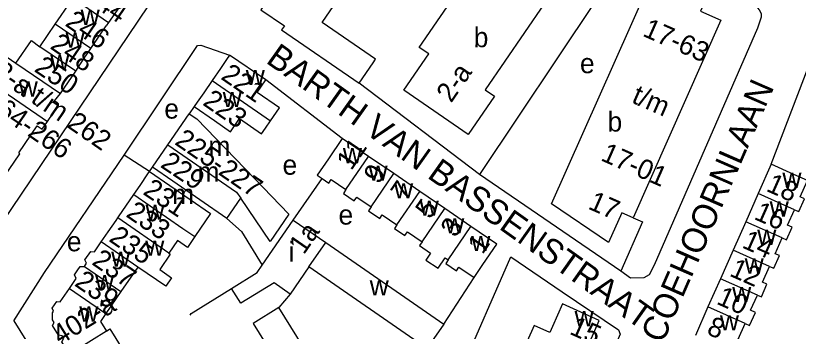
# Model space of a CAD drawing. Extents: x 159294 to 161936, y 384538 to 386517.
# Drawn here: x 160030.9 to 160189.5, y 385312.7 to 385376.6 of the extents above; entities that cross this region are included whole.
import ezdxf

# ---------------------------------------------------------------- set-up
doc = ezdxf.new("R2010")
doc.units = 0
for name, color, linetype in [('BLT_Basislijn', 7, 'Continuous'), ('BLT_Bebouwing', 7, 'Continuous'), ('BLT_Centroide', 7, 'Continuous'), ('BLT_Huisnummer', 7, 'Continuous'), ('BLT_Huisnummer_ tussenligend', 7, 'Continuous'), ('BLT_Huisnummer_reeks', 7, 'Continuous'), ('BLT_Onderverdeling_panden', 7, 'Continuous'), ('BLT_Straatnaam', 7, 'Continuous')]:
    doc.layers.add(name, color=color, linetype=linetype)

msp = doc.modelspace()

# ---------------------------------------------------------------- linework, layer by layer
at = {"layer": 'BLT_Basislijn'}
for p, q in [((160097.09, 385351.73), (160081.56, 385363.57)), ((160124.9, 385344.45), (160100.49, 385362.91)), ((160067.05, 385358.16), (160066.09, 385356.73)), ((160058.04, 385345.04), (160052.88, 385348.38)), ((160058.04, 385345.04), (160058.64, 385345.9)), ((160153.54, 385324.85), (160124.9, 385344.45)), ((160087.14, 385335.21), (160092.98, 385343.61)), ((160117.63, 385314.18), (160123.8, 385323.61)), ((160086.54, 385320.24), (160084.24, 385317.53)), ((160030.54, 385314.81), (160055.13, 385275.51))]:
    msp.add_line(p, q, dxfattribs=at)
for points in [[(160128.88, 385392.89), (160148.46, 385379.62), (160124.9, 385344.45)], [(160066.03, 385390.84), (160065.6, 385390.21), (160024.08, 385328.86), (160022.24, 385327.69)], [(160177.4, 385380.8), (160180.87, 385378.54), (160181.55, 385377.75), (160181.96, 385376.99), (160181.96, 385376.26), (160181.2, 385374.07), (160160.28, 385326.08), (160159.28, 385324.12), (160158.16, 385323.52), (160155.46, 385323.48), (160153.54, 385324.85)], [(160052.88, 385348.38), (160067.75, 385370.55), (160068.42, 385370.62), (160074.26, 385368.59)], [(160183.99, 385346.5), (160191.5, 385366.07), (160192, 385366.85)], [(160030.54, 385314.81), (160036.73, 385324.62), (160052.88, 385348.38)], [(160073.7, 385335.54), (160076.69, 385332.92), (160080.88, 385326.12)], [(160156.01, 385335.65), (160157.93, 385334.83), (160153.54, 385324.85)], [(160120.91, 385304.2), (160131.22, 385327.8), (160141.61, 385320.71), (160153.06, 385313.01), (160153.38, 385312.15), (160136.16, 385271.67), (160135.85, 385270.31), (160141.41, 385263.09)], [(160066.29, 385315.95), (160066.45, 385316.33), (160074.62, 385321.4)]]:
    msp.add_lwpolyline(points, dxfattribs=at)
at = {"layer": 'BLT_Bebouwing'}
for p, q in [((160052.87, 385379.76), (160049.74, 385375.19)), ((160035.81, 385370.28), (160038.93, 385374.82)), ((160046.14, 385369.94), (160049.26, 385374.49)), ((160049.74, 385375.19), (160049.26, 385374.49)), ((160029.17, 385368.16), (160030.95, 385366.94)), ((160081.56, 385363.57), (160074.26, 385368.59)), ((160039.98, 385360.79), (160043.1, 385365.34)), ((160061.76, 385350.43), (160066.09, 385356.73)), ((160102.41, 385348.1), (160097.09, 385351.73)), ((160058.64, 385345.9), (160061.76, 385350.43)), ((160107.52, 385344.61), (160102.41, 385348.1)), ((160183.99, 385346.5), (160181.37, 385340.58)), ((160112.77, 385341.02), (160107.52, 385344.61)), ((160117.86, 385337.54), (160112.77, 385341.02)), ((160181.37, 385340.58), (160178.84, 385334.87)), ((160123.15, 385333.93), (160117.86, 385337.54)), ((160080.88, 385326.12), (160087.14, 385335.21)), ((160087.14, 385335.21), (160093.73, 385330.67)), ((160178.84, 385334.87), (160176.29, 385329.14)), ((160093.73, 385330.67), (160117.63, 385314.18)), ((160176.29, 385329.14), (160173.73, 385323.36)), ((160055.65, 385325.7), (160052.24, 385320.74)), ((160090.33, 385325.74), (160086.54, 385320.24)), ((160173.73, 385323.36), (160171.19, 385317.64)), ((160052.24, 385320.74), (160049.18, 385316.29)), ((160171.19, 385317.64), (160168.64, 385311.88))]:
    msp.add_line(p, q, dxfattribs=at)
for points in [[(160100.49, 385362.91), (160103.32, 385367.04), (160103.84, 385367.79), (160093.03, 385375.21), (160111.11, 385401.57), (160106.56, 385404.68), (160102.44, 385407.51), (160098.11, 385401.21), (160096.43, 385398.78), (160085.4, 385382.7), (160084.43, 385383.37), (160080.57, 385377.75)], [(160139.5, 385338.47), (160162.09, 385389.27)], [(160162.09, 385389.27), (160171.95, 385382.66), (160169.67, 385377.5), (160173.77, 385375.67), (160156.01, 385335.65)], [(160138.01, 385378.97), (160126.07, 385361.56), (160127.94, 385360.27), (160122.62, 385352.52), (160109.57, 385361.47), (160114.62, 385368.83), (160112.69, 385370.16), (160124.9, 385387.96), (160138.01, 385378.97)], [(160038.93, 385374.82), (160042.08, 385379.41), (160042.46, 385380.19)], [(160080.57, 385377.75), (160085.35, 385374.48), (160084.8, 385373.68), (160100.49, 385362.91)], [(160030.95, 385366.94), (160034.08, 385371.51), (160035.81, 385370.28)], [(160043.1, 385365.34), (160044.67, 385367.8), (160046.14, 385369.94)], [(160074.26, 385368.59), (160073.64, 385367.69), (160072.39, 385365.89), (160070.7, 385363.42)], [(160070.7, 385363.42), (160069, 385360.96), (160067.69, 385359.09), (160067.05, 385358.16)], [(160082.53, 385355.28), (160084.35, 385357.92), (160079.82, 385361.04), (160081.56, 385363.57)], [(160037.33, 385355.14), (160039.51, 385358.31), (160038.5, 385359), (160039.98, 385360.79)], [(160067.05, 385358.16), (160071.17, 385355.33), (160074.43, 385353.09), (160076.27, 385355.76), (160080.74, 385352.69), (160081.51, 385353.8), (160082.53, 385355.28)], [(160066.09, 385356.73), (160067.63, 385355.67), (160079.27, 385343.64), (160086.26, 385336.4), (160082.45, 385330.87), (160076.52, 385339.64)], [(160016.89, 385349.2), (160022.93, 385339.5), (160025.33, 385339.31), (160031.73, 385348.65), (160031.52, 385348.8), (160035.28, 385354.3)], [(160035.28, 385354.3), (160036.29, 385353.61), (160037.33, 385355.14)], [(160097.09, 385351.73), (160094.27, 385347.6), (160092, 385344.28), (160092.98, 385343.61)], [(160073.7, 385335.54), (160062.76, 385343.07), (160058.64, 385345.9)], [(160191.33, 385343.24), (160188.56, 385344.47), (160183.99, 385346.5)], [(160054.85, 385340.37), (160056.12, 385342.21), (160057.7, 385344.54), (160058.04, 385345.04)], [(160058.04, 385345.04), (160062.16, 385342.2), (160070.39, 385336.54), (160067.18, 385331.87)], [(160092.98, 385343.61), (160094.34, 385342.69), (160094.83, 385343.42), (160097.82, 385341.38)], [(160188.73, 385337.32), (160189.61, 385336.93), (160190.77, 385339.54), (160189.87, 385339.94), (160191.33, 385343.24)], [(160097.82, 385341.38), (160097.3, 385340.62), (160099.51, 385339.11), (160100.03, 385339.88), (160102.93, 385337.9)], [(160051.6, 385335.66), (160051.74, 385335.86), (160054.85, 385340.37)], [(160073.7, 385335.54), (160076.52, 385339.64)], [(160102.93, 385337.9), (160102.4, 385337.11), (160104.68, 385335.56), (160105.18, 385336.3), (160108.16, 385334.27)], [(160156.01, 385335.65), (160153.72, 385336.67), (160151.04, 385330.71), (160139.5, 385338.47)], [(160186.22, 385331.6), (160187.11, 385331.2), (160188.24, 385333.76), (160187.33, 385334.16), (160188.73, 385337.32)], [(160048.24, 385330.8), (160049.66, 385332.86), (160051.26, 385335.16), (160051.6, 385335.66)], [(160108.16, 385334.27), (160107.66, 385333.53), (160109.77, 385332.09), (160110.29, 385332.84), (160113.26, 385330.81)], [(160123.8, 385323.61), (160125.58, 385326.22), (160128.4, 385330.34), (160123.15, 385333.93)], [(160067.18, 385331.87), (160065.69, 385329.7), (160063.7, 385331.07), (160061.96, 385328.53)], [(160183.68, 385325.86), (160184.56, 385325.47), (160185.69, 385328.02), (160184.81, 385328.41), (160186.22, 385331.6)], [(160044.83, 385325.84), (160045.27, 385326.48), (160044.93, 385327.19), (160046.1, 385328.88), (160046.88, 385328.82), (160048.24, 385330.8)], [(160113.26, 385330.81), (160112.74, 385330.05), (160114.98, 385328.52), (160114.04, 385327.14), (160116.49, 385325.46), (160117.96, 385327.6), (160118.56, 385327.19)], [(160061.96, 385328.53), (160062.24, 385328.33), (160060.1, 385325.21), (160062.5, 385323.56), (160061.31, 385321.82), (160055.65, 385325.7)], [(160118.56, 385327.19), (160118.05, 385326.45), (160120.21, 385324.97), (160120.72, 385325.71), (160123.8, 385323.61)], [(160043.39, 385324.98), (160043.97, 385325.83), (160044.83, 385325.84)], [(160074.62, 385321.4), (160079.82, 385324.59), (160080.88, 385326.12)], [(160117.63, 385314.18), (160114.23, 385309.25), (160090.33, 385325.74)], [(160181.19, 385320.05), (160182, 385319.69), (160183.14, 385322.26), (160182.25, 385322.65), (160183.68, 385325.86)], [(160041.79, 385321.38), (160043.17, 385323.38), (160042.81, 385324.13), (160043.39, 385324.98)], [(160086.54, 385320.24), (160083.25, 385322.51), (160076.51, 385318.4), (160074.62, 385321.4)], [(160042.39, 385308.48), (160042.15, 385308.87), (160041.35, 385308.84), (160040.26, 385310.6), (160040.63, 385311.3), (160040.34, 385311.77), (160039.59, 385311.94), (160038.36, 385313.92), (160038.68, 385314.5), (160038.36, 385315.01), (160038.34, 385316.43), (160038.6, 385316.81), (160038.32, 385317.38), (160039.25, 385318.73), (160039.93, 385318.68), (160041.79, 385321.38)], [(160178.73, 385314.29), (160179.63, 385313.89), (160180.8, 385316.53), (160179.82, 385316.97), (160181.19, 385320.05)], [(160084.24, 385317.53), (160079.03, 385314.3), (160089.63, 385297.23)], [(160101.42, 385278.23), (160106.62, 385281.46), (160084.24, 385317.53)], [(160146.61, 385309.17), (160149.17, 385314.92), (160141.72, 385318.25), (160139.68, 385313.68), (160139.15, 385312.49)], [(160049.18, 385316.29), (160048.09, 385314.7), (160049.29, 385312.76)], [(160176.18, 385308.54), (160177.01, 385308.17), (160178.17, 385310.77), (160177.33, 385311.14), (160178.73, 385314.29)], [(160049.29, 385312.76), (160049.99, 385313.2), (160053.27, 385307.92)], [(160139.15, 385312.49), (160135.97, 385313.92), (160133.4, 385308.15)]]:
    msp.add_lwpolyline(points, dxfattribs=at)
at = {"layer": 'BLT_Onderverdeling_panden'}
for p, q in [((160046.14, 385369.94), (160038.93, 385374.82)), ((160043.1, 385365.34), (160035.81, 385370.28)), ((160030.95, 385366.94), (160039.98, 385360.79)), ((160070.7, 385363.42), (160082.53, 385355.28)), ((160025.72, 385363.13), (160037.33, 385355.14)), ((160097.82, 385341.38), (160102.41, 385348.1)), ((160102.93, 385337.9), (160107.52, 385344.61)), ((160054.85, 385340.37), (160064.76, 385333.54)), ((160108.16, 385334.27), (160112.77, 385341.02)), ((160188.73, 385337.32), (160181.37, 385340.58)), ((160113.26, 385330.81), (160117.86, 385337.54)), ((160061.96, 385328.53), (160051.6, 385335.66)), ((160186.22, 385331.6), (160178.84, 385334.87)), ((160064.76, 385333.54), (160067.18, 385331.87)), ((160118.56, 385327.19), (160123.15, 385333.93)), ((160055.65, 385325.7), (160048.24, 385330.8)), ((160090.33, 385325.74), (160093.73, 385330.67)), ((160183.68, 385325.86), (160176.29, 385329.14)), ((160044.83, 385325.84), (160052.24, 385320.74)), ((160181.19, 385320.05), (160173.73, 385323.36)), ((160041.79, 385321.38), (160049.18, 385316.29)), ((160178.73, 385314.29), (160171.19, 385317.64)), ((160049.29, 385312.76), (160042.39, 385308.48))]:
    msp.add_line(p, q, dxfattribs=at)
for points in [[(160042.46, 385380.19), (160045.61, 385378.02), (160049.74, 385375.19)], [(160061.76, 385350.43), (160075.63, 385340.89), (160076.52, 385339.64)]]:
    msp.add_lwpolyline(points, dxfattribs=at)

# ---------------------------------------------------------------- texts
at = {"layer": 'BLT_Centroide'}
for s, p in [('w', (160044.07, 385374.69)), ('b', (160123.72, 385370.19)), ('w', (160041.01, 385370.09)), ('w', (160037.91, 385365.53)), ('e', (160145.25, 385364.93)), ('w', (160077.52, 385362.53)), ('w', (160031.52, 385360.2)), ('w', (160072.85, 385358.06)), ('e', (160061.02, 385355.74)), ('b', (160150.83, 385353.12)), ('m', (160069.95, 385348.19)), ('w', (160097.2, 385346.72)), ('e', (160084.98, 385344.39)), ('m', (160067.73, 385343)), ('w', (160102.41, 385343.17)), ('w', (160186.27, 385341.72)), ('w', (160107.59, 385339.61)), ('m', (160062.62, 385338.47)), ('w', (160057.21, 385335.28)), ('w', (160112.77, 385336.08)), ('w', (160183.69, 385335.91)), ('e', (160096.32, 385334.3)), ('w', (160117.95, 385332.53)), ('w', (160181.17, 385330.19)), ('e', (160041.27, 385328.9)), ('w', (160123.22, 385328.94)), ('w', (160057.16, 385328)), ('i', (160086.2, 385326.81)), ('w', (160050.25, 385325.78)), ('w', (160178.62, 385324.41)), ('w', (160047, 385321.06)), ('w', (160102.64, 385319.97)), ('w', (160176.09, 385318.62)), ('w', (160043.8, 385314.67)), ('w', (160144.16, 385313.72)), ('w', (160173.6, 385312.91))]:
    msp.add_text(s, height=4, dxfattribs=at).set_placement(p)
at = {"layer": 'BLT_Huisnummer'}
for s, rotation, p in [('244', 325.5659, (160044.46, 385379.93)), ('246', 325.5659, (160040.72, 385374.66)), ('250', 325.5659, (160034.46, 385365.43)), ('221', 325.4792, (160072.29, 385363.87)), ('223', 325.4792, (160068.61, 385358.64)), ('11', 55.6674, (160098.91, 385345.09)), ('229', 326.3636, (160060.03, 385346.05)), ('18', 336.0852, (160182.78, 385341.18)), ('5', 55.667, (160114.89, 385335.23)), ('233', 325.4741, (160053.05, 385336.06)), ('1a', 55.4053, (160089.29, 385328.07)), ('1', 55.6559, (160125.5, 385328.12)), ('14', 336.0852, (160177.88, 385329.73)), ('237', 325.4741, (160046.14, 385326.37)), ('239', 325.4951, (160042.62, 385322.07)), ('10', 336.0852, (160172.72, 385318.34)), ('15', 335.9726, (160142.93, 385312.26))]:
    msp.add_text(s, height=4, rotation=rotation, dxfattribs=at).set_placement(p)
at = {"layer": 'BLT_Huisnummer_ tussenligend'}
for s, rotation, p in [('248', 325.5659, (160037.68, 385370.04)), ('9', 55.667, (160104.42, 385342.3)), ('231', 326.3636, (160056.49, 385340.57)), ('7', 55.667, (160109.91, 385338.89)), ('16', 336.0852, (160180.32, 385335.49)), ('3', 55.6559, (160120.01, 385331.5)), ('235', 325.4741, (160049.6, 385331.08)), ('12', 336.0852, (160175.35, 385324.01)), ('8', 336.0852, (160170.71, 385312.26))]:
    msp.add_text(s, height=4, rotation=rotation, dxfattribs=at).set_placement(p)
at = {"layer": 'BLT_Huisnummer_reeks'}
for s, rotation, p in [('17-63', 336.241, (160157.75, 385372.54)), ('252-a t/m 262', 325.4543, (160021.26, 385367.8)), ('2-a', 55.5606, (160119.15, 385358.78)), ('t/m', 336.241, (160155.51, 385359.07)), ('264-266', 325.514, (160024.29, 385358.47)), ('225-227', 325.4753, (160062.93, 385350.67)), ('17-01', 336.241, (160149.26, 385347.37)), ('17', 336.241, (160146.7, 385337.58)), ('402-a', 31.8198, (160039.94, 385309.89))]:
    msp.add_text(s, height=4, rotation=rotation, dxfattribs=at).set_placement(p)
at = {"layer": 'BLT_Straatnaam'}
for s, rotation, p in [('BARTH VAN BASSENSTRAAT', 324.5764, (160081.4, 385367.17)), ('MENNO VAN COEHOORNLAAN', 66.4766, (160145.1, 385271.24))]:
    msp.add_text(s, height=5, rotation=rotation, dxfattribs=at).set_placement(p)

doc.saveas('drawing.dxf')
